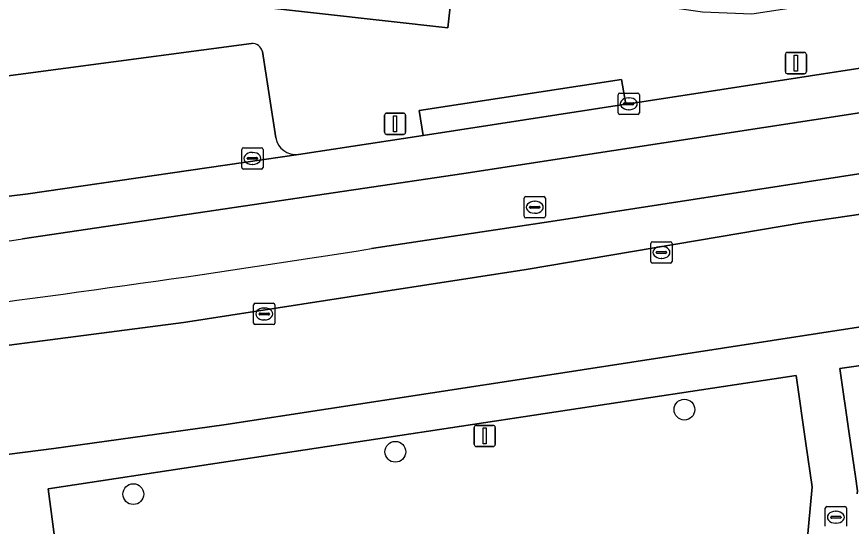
# Model space of a CAD drawing. Extents: x 162026 to 163502, y 387295 to 388169.
# Drawn here: x 162441.8 to 162481.07, y 387521.8 to 387545.77 of the extents above; entities that cross this region are included whole.
import ezdxf

# ---------------------------------------------------------------- set-up
doc = ezdxf.new("R2010")
doc.units = 0
for name, color, linetype in [('IMGEO_Boom', 7, 'Continuous'), ('IMGEO_Groenvoorziening', 7, 'Continuous'), ('IMGEO_Kolk', 7, 'Continuous'), ('IMGEO_Lichtmast', 7, 'Continuous'), ('IMGEO_Parkeervlak_open', 7, 'Continuous'), ('IMGEO_Rijbaan_lokaal_gesloten', 7, 'Continuous'), ('IMGEO_Rijbaan_lokaal_open', 7, 'Continuous'), ('IMGEO_Rioolput', 7, 'Continuous'), ('IMGEO_Voetpad_open', 7, 'Continuous')]:
    doc.layers.add(name, color=color, linetype=linetype)

msp = doc.modelspace()

# ---------------------------------------------------------------- linework, layer by layer
at = {"layer": 'IMGEO_Boom'}
for centre in [(162473.219, 387527.288), (162459.617, 387525.304), (162447.285, 387523.312)]:
    msp.add_circle(centre, 0.489, dxfattribs=at)
at = {"layer": 'IMGEO_Groenvoorziening'}
for points in [[(162505.106, 387532.738), (162480.536, 387529.223), (162480.976, 387526.159), (162481.266, 387524.136), (162481.362, 387523.47), (162481.345, 387523.334)], [(162478.98, 387520.947), (162479.234, 387523.65), (162478.939, 387525.698), (162478.478, 387528.899), (162450.917, 387524.717), (162443.278, 387523.558), (162443.693, 387520.479), (162443.8, 387519.686)]]:
    msp.add_lwpolyline(points, dxfattribs=at)
at = {"layer": 'IMGEO_Kolk'}
for p, q in [((162470.177, 387542.172), (162471.029, 387542.172)), ((162470.102, 387541.246), (162470.102, 387542.098)), ((162470.59, 387541.952), (162470.615, 387541.952)), ((162471.103, 387542.098), (162471.103, 387541.246)), ((162470.361, 387541.666), (162470.361, 387541.678)), ((162470.799, 387541.629), (162470.401, 387541.629)), ((162470.404, 387541.715), (162470.802, 387541.715)), ((162470.613, 387541.392), (162470.588, 387541.392)), ((162470.845, 387541.678), (162470.845, 387541.666)), ((162471.029, 387541.172), (162470.177, 387541.172)), ((162452.389, 387538.676), (162452.389, 387539.528)), ((162452.464, 387539.602), (162453.316, 387539.602)), ((162452.877, 387539.382), (162452.902, 387539.382)), ((162453.39, 387539.528), (162453.39, 387538.676)), ((162452.648, 387539.096), (162452.648, 387539.108)), ((162453.086, 387539.059), (162452.688, 387539.059)), ((162452.691, 387539.145), (162453.089, 387539.145)), ((162453.132, 387539.108), (162453.132, 387539.096)), ((162453.316, 387538.602), (162452.464, 387538.602)), ((162452.9, 387538.822), (162452.875, 387538.822)), ((162471.639, 387534.254), (162471.639, 387535.106)), ((162471.714, 387535.18), (162472.566, 387535.18)), ((162472.64, 387535.106), (162472.64, 387534.254)), ((162471.898, 387534.674), (162471.898, 387534.686)), ((162471.941, 387534.723), (162472.339, 387534.723)), ((162472.127, 387534.96), (162472.152, 387534.96)), ((162472.382, 387534.686), (162472.382, 387534.674)), ((162472.336, 387534.637), (162471.938, 387534.637)), ((162472.15, 387534.4), (162472.125, 387534.4)), ((162472.566, 387534.18), (162471.714, 387534.18)), ((162452.947, 387531.36), (162452.947, 387532.212)), ((162453.022, 387532.286), (162453.874, 387532.286)), ((162453.435, 387532.066), (162453.46, 387532.066)), ((162453.948, 387532.212), (162453.948, 387531.36)), ((162453.206, 387531.78), (162453.206, 387531.792)), ((162453.644, 387531.743), (162453.246, 387531.743)), ((162453.249, 387531.829), (162453.647, 387531.829)), ((162453.69, 387531.792), (162453.69, 387531.78)), ((162453.874, 387531.286), (162453.022, 387531.286)), ((162453.458, 387531.506), (162453.433, 387531.506))]:
    msp.add_line(p, q, dxfattribs=at)
for points in [[(162470.177, 387542.172), (162471.029, 387542.172)], [(162470.102, 387541.246), (162470.102, 387542.098)], [(162471.103, 387542.098), (162471.103, 387541.246)], [(162471.029, 387541.172), (162470.177, 387541.172)], [(162452.389, 387538.676), (162452.389, 387539.528)], [(162452.464, 387539.602), (162453.316, 387539.602)], [(162453.39, 387539.528), (162453.39, 387538.676)], [(162453.316, 387538.602), (162452.464, 387538.602)], [(162471.639, 387534.254), (162471.639, 387535.106)], [(162471.714, 387535.18), (162472.566, 387535.18)], [(162472.64, 387535.106), (162472.64, 387534.254)], [(162472.566, 387534.18), (162471.714, 387534.18)], [(162452.947, 387531.36), (162452.947, 387532.212)], [(162453.022, 387532.286), (162453.874, 387532.286)], [(162453.948, 387532.212), (162453.948, 387531.36)], [(162453.874, 387531.286), (162453.022, 387531.286)]]:
    msp.add_lwpolyline(points, dxfattribs=at)
for centre, radius, start, end in [((162470.179, 387542.096), 0.0765, 91.552, 178.448), ((162470.179, 387542.096), 0.0765, 91.552, 178.448), ((162471.027, 387542.096), 0.0765, 1.552, 88.448), ((162471.027, 387542.096), 0.0765, 1.552, 88.448), ((162470.401, 387541.675), 0.0403, 85.8775, 175.7526), ((162470.398, 387541.665), 0.0366, 178.938, 274.7102), ((162470.802, 387541.672), 0.043, 264.8664, 352.4533), ((162470.806, 387541.677), 0.0386, 1.7309, 96.639), ((162470.179, 387541.248), 0.0765, 181.552, 268.448), ((162470.179, 387541.248), 0.0765, 181.552, 268.448), ((162471.027, 387541.248), 0.0765, 271.552, 358.448), ((162471.027, 387541.248), 0.0765, 271.552, 358.448), ((162452.466, 387539.526), 0.0765, 91.552, 178.448), ((162452.466, 387539.526), 0.0765, 91.552, 178.448), ((162453.314, 387539.526), 0.0765, 1.552, 88.448), ((162453.314, 387539.526), 0.0765, 1.552, 88.448), ((162452.688, 387539.105), 0.0403, 85.8775, 175.7526), ((162452.685, 387539.095), 0.0366, 178.938, 274.7102), ((162453.089, 387539.102), 0.043, 264.8664, 352.4533), ((162453.093, 387539.107), 0.0386, 1.7309, 96.639), ((162452.466, 387538.678), 0.0765, 181.552, 268.448), ((162452.466, 387538.678), 0.0765, 181.552, 268.448), ((162453.314, 387538.678), 0.0765, 271.552, 358.448), ((162453.314, 387538.678), 0.0765, 271.552, 358.448), ((162471.716, 387535.104), 0.0765, 91.552, 178.448), ((162471.716, 387535.104), 0.0765, 91.552, 178.448), ((162472.564, 387535.104), 0.0765, 1.552, 88.448), ((162472.564, 387535.104), 0.0765, 1.552, 88.448), ((162471.938, 387534.683), 0.0403, 85.8775, 175.7526), ((162471.935, 387534.673), 0.0366, 178.938, 274.7102), ((162472.339, 387534.68), 0.043, 264.8664, 352.4533), ((162472.343, 387534.685), 0.0386, 1.7309, 96.639), ((162471.716, 387534.256), 0.0765, 181.552, 268.448), ((162471.716, 387534.256), 0.0765, 181.552, 268.448), ((162472.564, 387534.256), 0.0765, 271.552, 358.448), ((162472.564, 387534.256), 0.0765, 271.552, 358.448), ((162453.024, 387532.21), 0.0765, 91.552, 178.448), ((162453.024, 387532.21), 0.0765, 91.552, 178.448), ((162453.872, 387532.21), 0.0765, 1.552, 88.448), ((162453.872, 387532.21), 0.0765, 1.552, 88.448), ((162453.246, 387531.789), 0.0403, 85.8775, 175.7526), ((162453.243, 387531.779), 0.0366, 178.938, 274.7102), ((162453.647, 387531.786), 0.043, 264.8664, 352.4533), ((162453.651, 387531.791), 0.0386, 1.7309, 96.639), ((162453.024, 387531.362), 0.0765, 181.552, 268.448), ((162453.024, 387531.362), 0.0765, 181.552, 268.448), ((162453.872, 387531.362), 0.0765, 271.552, 358.448), ((162453.872, 387531.362), 0.0765, 271.552, 358.448)]:
    msp.add_arc(centre, radius, start, end, dxfattribs=at)
for centre, major_axis, ratio, start_param, end_param in [((162470.589, 387541.672), (-0.387, 0.002), 0.722429, 4.712389, 7.853982), ((162470.614, 387541.672), (-0.39, 0.002), 0.717154, 1.570796, 4.712389), ((162452.876, 387539.102), (-0.387, 0.002), 0.722429, 4.712389, 7.853982), ((162452.901, 387539.102), (-0.39, 0.002), 0.717154, 1.570796, 4.712389), ((162472.126, 387534.68), (-0.387, 0.002), 0.722429, 4.712389, 7.853982), ((162472.151, 387534.68), (-0.39, 0.002), 0.717154, 1.570796, 4.712389), ((162453.434, 387531.786), (-0.387, 0.002), 0.722429, 4.712389, 7.853982), ((162453.459, 387531.786), (-0.39, 0.002), 0.717154, 1.570796, 4.712389)]:
    msp.add_ellipse(centre, major_axis=major_axis, ratio=ratio, start_param=start_param, end_param=end_param, dxfattribs=at)
at = {"layer": 'IMGEO_Lichtmast'}
for p, q in [((162478.071, 387544.087), (162478.861, 387544.087)), ((162478.861, 387544.087), (162478.071, 387544.087)), ((162477.971, 387543.187), (162477.971, 387543.987)), ((162477.971, 387543.987), (162477.971, 387543.187)), ((162478.961, 387543.987), (162478.961, 387543.187)), ((162478.961, 387543.187), (162478.961, 387543.987)), ((162478.861, 387543.087), (162478.071, 387543.087)), ((162478.071, 387543.087), (162478.861, 387543.087)), ((162459.107, 387540.331), (162459.107, 387541.131)), ((162459.107, 387541.131), (162459.107, 387540.331)), ((162459.207, 387541.231), (162459.997, 387541.231)), ((162459.997, 387541.231), (162459.207, 387541.231)), ((162460.097, 387541.131), (162460.097, 387540.331)), ((162460.097, 387540.331), (162460.097, 387541.131)), ((162459.997, 387540.231), (162459.207, 387540.231)), ((162459.207, 387540.231), (162459.997, 387540.231)), ((162463.328, 387525.648), (162463.328, 387526.448)), ((162463.328, 387526.448), (162463.328, 387525.648)), ((162463.428, 387526.548), (162464.218, 387526.548)), ((162464.218, 387526.548), (162463.428, 387526.548)), ((162464.318, 387526.448), (162464.318, 387525.648)), ((162464.318, 387525.648), (162464.318, 387526.448)), ((162464.218, 387525.548), (162463.428, 387525.548)), ((162463.428, 387525.548), (162464.218, 387525.548))]:
    msp.add_line(p, q, dxfattribs=at)
for points in [[(162478.391, 387543.962), (162478.541, 387543.962), (162478.541, 387543.212), (162478.391, 387543.212), (162478.391, 387543.962)], [(162459.527, 387541.106), (162459.677, 387541.106), (162459.677, 387540.356), (162459.527, 387540.356), (162459.527, 387541.106)], [(162463.748, 387526.423), (162463.898, 387526.423), (162463.898, 387525.673), (162463.748, 387525.673), (162463.748, 387526.423)]]:
    msp.add_lwpolyline(points, dxfattribs=at)
for centre, start, end in [((162478.071, 387543.987), 90, 180), ((162478.071, 387543.987), 90, 180), ((162478.861, 387543.987), 0, 90), ((162478.861, 387543.987), 360, 90), ((162478.071, 387543.187), 180, 270), ((162478.071, 387543.187), 180, 270), ((162478.861, 387543.187), 270, 0), ((162478.861, 387543.187), 270, 0), ((162459.207, 387541.131), 90, 180), ((162459.207, 387541.131), 90, 180), ((162459.997, 387541.131), 0, 90), ((162459.997, 387541.131), 360, 90), ((162459.207, 387540.331), 180, 270), ((162459.207, 387540.331), 180, 270), ((162459.997, 387540.331), 270, 0), ((162459.997, 387540.331), 270, 0), ((162463.428, 387526.448), 90, 180), ((162463.428, 387526.448), 90, 180), ((162464.218, 387526.448), 0, 90), ((162464.218, 387526.448), 360, 90), ((162463.428, 387525.648), 180, 270), ((162463.428, 387525.648), 180, 270), ((162464.218, 387525.648), 270, 0), ((162464.218, 387525.648), 270, 0)]:
    msp.add_arc(centre, 0.1, start, end, dxfattribs=at)
at = {"layer": 'IMGEO_Parkeervlak_open'}
for points in [[(162452.84, 387544.504), (162426.621, 387541.03), (162426.522, 387541.005)], [(162453.991, 387540.076), (162453.364, 387544.126)], [(162504.387, 387539.815), (162478.839, 387536.086), (162465.776, 387533.871), (162458.56, 387532.765), (162449.646, 387531.38), (162427.67, 387528.537)], [(162425.981, 387535.434), (162442.334, 387537.438), (162455.051, 387539.289)], [(162428.142, 387528.164), (162428.713, 387524.114), (162428.912, 387523.794), (162429.355, 387523.666), (162430.879, 387523.851), (162443.548, 387525.456), (162451.546, 387526.573), (162466.278, 387528.829), (162503.773, 387534.618)]]:
    msp.add_lwpolyline(points, dxfattribs=at)
for centre, radius, start, end in [((162452.883, 387544.011), 0.495, 13.4607, 94.9279), ((162454.928, 387540.23), 0.949, 189.3576, 277.4581)]:
    msp.add_arc(centre, radius, start, end, dxfattribs=at)
at = {"layer": 'IMGEO_Rijbaan_lokaal_gesloten'}
for points in [[(162509.699, 387545.576), (162509.387, 387547.66), (162470.603, 387541.672), (162470.466, 387541.651), (162460.922, 387540.172), (162455.051, 387539.289), (162442.334, 387537.438), (162425.981, 387535.434), (162425.955, 387535.431), (162423.836, 387535.128)], [(162442.063, 387535.314), (162462.843, 387538.385), (162509.699, 387545.576)], [(162465.776, 387533.871), (162478.839, 387536.086), (162504.387, 387539.815), (162504.673, 387539.858), (162510.422, 387540.759), (162510.113, 387542.815), (162466.934, 387536.14), (162458.496, 387534.86)], [(162425.278, 387528.27), (162427.209, 387528.485), (162427.67, 387528.537), (162449.646, 387531.38), (162458.56, 387532.765), (162465.776, 387533.871)]]:
    msp.add_lwpolyline(points, dxfattribs=at)
for centre, radius, start, end in [((162366.06, 388080.487), 550.446, 276.25633, 277.93647), ((162352.622, 388203.401), 676.873, 277.01262, 278.998953)]:
    msp.add_arc(centre, radius, start, end, dxfattribs=at)
at = {"layer": 'IMGEO_Rijbaan_lokaal_open'}
for points in [[(162466.934, 387536.14), (162510.113, 387542.815), (162509.699, 387545.576), (162462.843, 387538.385), (162442.063, 387535.314)], [(162458.496, 387534.86), (162466.934, 387536.14)]]:
    msp.add_lwpolyline(points, dxfattribs=at)
for centre, radius, start, end in [((162366.06, 388080.487), 550.446, 276.25633, 277.93647), ((162352.622, 388203.401), 676.873, 277.01262, 278.998953)]:
    msp.add_arc(centre, radius, start, end, dxfattribs=at)
at = {"layer": 'IMGEO_Rioolput'}
for p, q in [((162465.678, 387536.378), (162465.678, 387537.23)), ((162465.753, 387537.304), (162466.605, 387537.304)), ((162466.166, 387537.084), (162466.191, 387537.084)), ((162466.679, 387537.23), (162466.679, 387536.378)), ((162465.937, 387536.798), (162465.937, 387536.81)), ((162466.375, 387536.761), (162465.977, 387536.761)), ((162465.98, 387536.847), (162466.378, 387536.847)), ((162466.421, 387536.81), (162466.421, 387536.798)), ((162466.605, 387536.304), (162465.753, 387536.304)), ((162466.189, 387536.524), (162466.164, 387536.524)), ((162479.847, 387521.8), (162479.847, 387522.652)), ((162479.922, 387522.726), (162480.774, 387522.726)), ((162480.335, 387522.506), (162480.36, 387522.506)), ((162480.848, 387522.652), (162480.848, 387521.8)), ((162480.106, 387522.22), (162480.106, 387522.232)), ((162480.544, 387522.183), (162480.146, 387522.183)), ((162480.149, 387522.269), (162480.547, 387522.269)), ((162480.59, 387522.232), (162480.59, 387522.22)), ((162480.358, 387521.946), (162480.333, 387521.946))]:
    msp.add_line(p, q, dxfattribs=at)
for points in [[(162465.678, 387536.378), (162465.678, 387537.23)], [(162465.753, 387537.304), (162466.605, 387537.304)], [(162466.679, 387537.23), (162466.679, 387536.378)], [(162466.605, 387536.304), (162465.753, 387536.304)], [(162479.847, 387521.8), (162479.847, 387522.652)], [(162479.922, 387522.726), (162480.774, 387522.726)], [(162480.848, 387522.652), (162480.848, 387521.8)]]:
    msp.add_lwpolyline(points, dxfattribs=at)
for centre, radius, start, end in [((162465.755, 387537.228), 0.0765, 91.552, 178.448), ((162465.755, 387537.228), 0.0765, 91.552, 178.448), ((162466.603, 387537.228), 0.0765, 1.552, 88.448), ((162466.603, 387537.228), 0.0765, 1.552, 88.448), ((162465.977, 387536.807), 0.0403, 85.8775, 175.7526), ((162465.974, 387536.797), 0.0366, 178.938, 274.7102), ((162466.378, 387536.804), 0.043, 264.8664, 352.4533), ((162466.382, 387536.809), 0.0386, 1.7309, 96.639), ((162465.755, 387536.38), 0.0765, 181.552, 268.448), ((162465.755, 387536.38), 0.0765, 181.552, 268.448), ((162466.603, 387536.38), 0.0765, 271.552, 358.448), ((162466.603, 387536.38), 0.0765, 271.552, 358.448), ((162479.924, 387522.65), 0.0765, 91.552, 178.448), ((162479.924, 387522.65), 0.0765, 91.552, 178.448), ((162480.772, 387522.65), 0.0765, 1.552, 88.448), ((162480.772, 387522.65), 0.0765, 1.552, 88.448), ((162480.146, 387522.229), 0.0403, 85.8775, 175.7526), ((162480.143, 387522.219), 0.0366, 178.938, 274.7102), ((162480.547, 387522.226), 0.043, 264.8664, 352.4533), ((162480.551, 387522.231), 0.0386, 1.7309, 96.639)]:
    msp.add_arc(centre, radius, start, end, dxfattribs=at)
for centre, major_axis, ratio, start_param, end_param in [((162466.165, 387536.804), (-0.387, 0.002), 0.722429, 4.712389, 7.853982), ((162466.19, 387536.804), (-0.39, 0.002), 0.717154, 1.570796, 4.712389), ((162480.334, 387522.226), (-0.387, 0.002), 0.722429, 4.712389, 7.853982), ((162480.359, 387522.226), (-0.39, 0.002), 0.717154, 1.570796, 4.712389)]:
    msp.add_ellipse(centre, major_axis=major_axis, ratio=ratio, start_param=start_param, end_param=end_param, dxfattribs=at)
at = {"layer": 'IMGEO_Voetpad_open'}
for points in [[(162455.051, 387539.289), (162460.922, 387540.172), (162460.741, 387541.35), (162470.253, 387542.817), (162470.466, 387541.651), (162470.603, 387541.672), (162509.387, 387547.66), (162533.057, 387551.319), (162538.298, 387552.068), (162654.07, 387569.952)], [(162588.566, 387564.34), (162581.778, 387563.272), (162581.994, 387561.763), (162526.214, 387553.209), (162526.176, 387553.529), (162526.082, 387553.514), (162522.337, 387552.882), (162520.325, 387552.581), (162476.397, 387545.889), (162474.068, 387545.984), (162471.635, 387546.324), (162469.777, 387546.862), (162462.574, 387547.648), (162462.355, 387547.672), (162462.082, 387545.236), (162422.177, 387549.714), (162421.332, 387542.054), (162426.574, 387541.474), (162426.522, 387541.005), (162426.621, 387541.03), (162452.84, 387544.504)], [(162453.364, 387544.126), (162453.991, 387540.076)], [(162503.773, 387534.618), (162466.278, 387528.829), (162451.546, 387526.573), (162443.548, 387525.456), (162430.879, 387523.851), (162429.355, 387523.666), (162428.912, 387523.794), (162428.713, 387524.114), (162428.142, 387528.164)], [(162481.345, 387523.334), (162481.362, 387523.47), (162481.266, 387524.136), (162480.976, 387526.159), (162480.536, 387529.223), (162505.106, 387532.738)], [(162443.278, 387523.558), (162450.917, 387524.717), (162478.478, 387528.899), (162478.939, 387525.698), (162479.234, 387523.65), (162478.98, 387520.947), (162478.809, 387517.442)], [(162443.8, 387519.686), (162443.693, 387520.479), (162443.278, 387523.558)]]:
    msp.add_lwpolyline(points, dxfattribs=at)
for points in [[(162426.349, 387551.659), (162426.443, 387552.418), (162422.521, 387552.837), (162422.177, 387549.714), (162462.082, 387545.236), (162462.355, 387547.672), (162463.16, 387554.841), (162460.459, 387555.144), (162460.094, 387551.931), (162461.441, 387551.78), (162460.859, 387546.372), (162451.057, 387547.428), (162451.236, 387548.998)], [(162470.466, 387541.651), (162470.253, 387542.817), (162460.741, 387541.35), (162460.922, 387540.172)]]:
    msp.add_lwpolyline(points, close=True, dxfattribs=at)
for centre, radius, start, end in [((162452.883, 387544.011), 0.495, 13.4607, 94.9279), ((162454.928, 387540.23), 0.949, 189.3576, 277.4581)]:
    msp.add_arc(centre, radius, start, end, dxfattribs=at)

doc.saveas('drawing.dxf')
